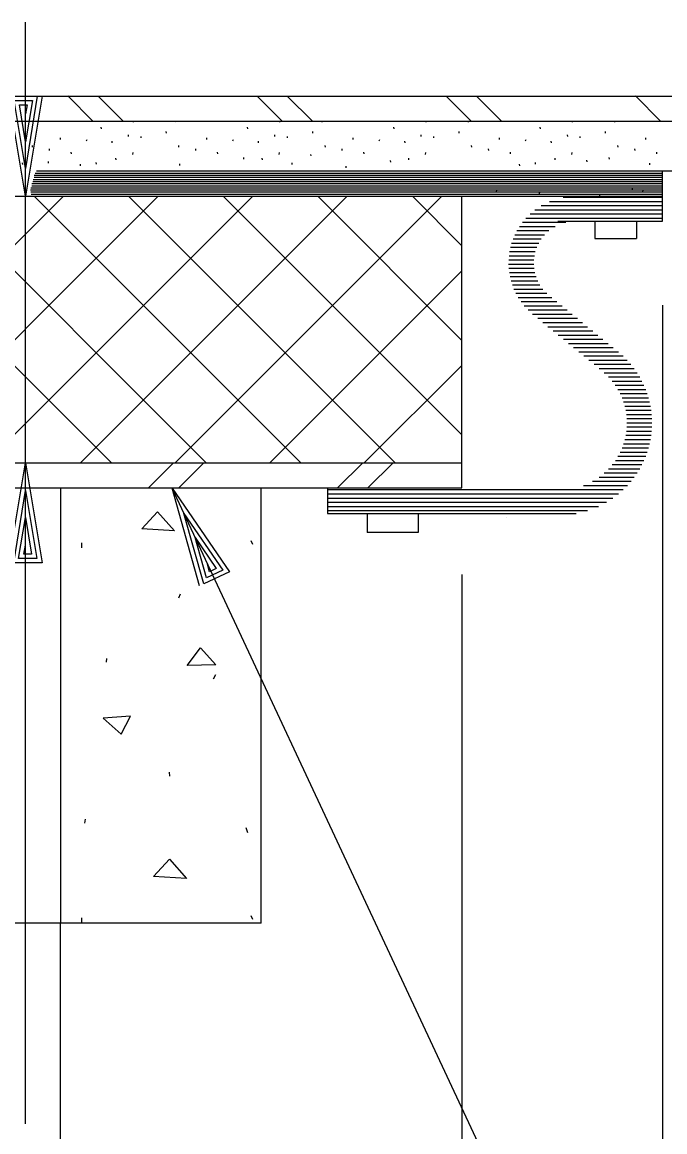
# Model space of a CAD drawing. Extents: x 22411.4 to 22495.4, y 22369.6 to 22415.
# Drawn here: x 22429.864 to 22431.465, y 22389.928 to 22392.694 of the extents above; entities that cross this region are included whole.
import ezdxf

# ---------------------------------------------------------------- set-up
doc = ezdxf.new("R2010")
doc.units = 0
for name, color, linetype in [('Level 1', 7, 'Continuous'), ('Level 2', 7, 'Continuous'), ('Level 7', 7, 'Continuous'), ('Level 8', 7, 'Continuous')]:
    doc.layers.add(name, color=color, linetype=linetype)

msp = doc.modelspace()

# ---------------------------------------------------------------- linework, layer by layer
at = {"layer": 'Level 1'}
for p, q in [((22429.8718, 22392.26), (22429.8718, 22392.6941)), ((22429.8718, 22392.3294), (22429.8718, 22392.3294)), ((22429.8718, 22391.5955), (22429.8718, 22392.26)), ((22429.8718, 22392.26), (22429.8718, 22392.26)), ((22431.2909, 22392.1978), (22431.2909, 22392.1548)), ((22431.3946, 22392.1978), (22431.3946, 22392.1548)), ((22431.2909, 22392.1548), (22431.3946, 22392.1548)), ((22431.4594, 22391.9886), (22431.4594, 22389.3366)), ((22429.8718, 22389.9473), (22429.8718, 22391.5955)), ((22429.8924, 22391.5955), (22429.8924, 22391.5955)), ((22429.8924, 22391.5262), (22429.8924, 22391.5262)), ((22430.1542, 22391.533), (22430.1542, 22391.533)), ((22430.7232, 22391.4692), (22430.7232, 22391.4216)), ((22430.8506, 22391.4692), (22430.8506, 22391.4216)), ((22431.0694, 22391.4599), (22431.0694, 22391.4599)), ((22430.8506, 22391.4216), (22430.7232, 22391.4216)), ((22430.9594, 22391.3175), (22430.9594, 22389.3918)), ((22430.0739, 22391.0988), (22430.0748, 22391.108)), ((22430.0121, 22390.4486), (22430.0121, 22390.4611)), ((22430.4381, 22390.4571), (22430.4346, 22390.4661))]:
    msp.add_line(p, q, dxfattribs=at)
for points in [[(22429.9132, 22392.5094), (22429.8718, 22392.26), (22429.8305, 22392.5094), (22429.9012, 22392.5094), (22429.8718, 22392.3294), (22429.8438, 22392.4987), (22429.8892, 22392.4987), (22429.8718, 22392.396), (22429.8572, 22392.488), (22429.8758, 22392.488), (22429.8718, 22392.4654)], [(22429.8305, 22391.3462), (22429.8718, 22391.5955), (22429.9132, 22391.3462), (22429.8425, 22391.3462), (22429.8718, 22391.5262), (22429.8998, 22391.3568), (22429.8545, 22391.3568), (22429.8718, 22391.4595), (22429.8865, 22391.3675), (22429.8678, 22391.3675), (22429.8718, 22391.3902)]]:
    msp.add_lwpolyline(points, dxfattribs=at)
at = {"layer": 'Level 2'}
for p, q in [((22429.4594, 22392.51), (22434.6418, 22392.51)), ((22429.4594, 22392.4475), (22434.6052, 22392.4475)), ((22430.0609, 22392.4285), (22430.0606, 22392.4326)), ((22430.2232, 22392.4177), (22430.2228, 22392.4218)), ((22430.4257, 22392.4285), (22430.4253, 22392.4326)), ((22430.5879, 22392.4177), (22430.5876, 22392.4218)), ((22430.7904, 22392.4285), (22430.7901, 22392.4326)), ((22430.9527, 22392.4177), (22430.9523, 22392.4218)), ((22431.1552, 22392.4285), (22431.1548, 22392.4326)), ((22431.3174, 22392.4177), (22431.3171, 22392.4218)), ((22429.959, 22392.4013), (22429.9587, 22392.4054)), ((22430.0236, 22392.398), (22430.0254, 22392.4019)), ((22430.0881, 22392.3932), (22430.0878, 22392.3973)), ((22430.1288, 22392.4095), (22430.1285, 22392.4136)), ((22430.1601, 22392.4054), (22430.1598, 22392.4095)), ((22430.3238, 22392.4013), (22430.3234, 22392.4054)), ((22430.3883, 22392.398), (22430.3902, 22392.4019)), ((22430.4528, 22392.3932), (22430.4525, 22392.3973)), ((22430.4936, 22392.4095), (22430.4933, 22392.4136)), ((22430.5248, 22392.4054), (22430.5245, 22392.4095)), ((22430.6885, 22392.4013), (22430.6882, 22392.4054)), ((22430.7531, 22392.398), (22430.7549, 22392.4019)), ((22430.8176, 22392.3932), (22430.8173, 22392.3973)), ((22430.8583, 22392.4095), (22430.858, 22392.4136)), ((22430.8896, 22392.4054), (22430.8893, 22392.4095)), ((22431.0533, 22392.4013), (22431.0529, 22392.4054)), ((22431.1178, 22392.398), (22431.1197, 22392.4019)), ((22431.1823, 22392.3932), (22431.182, 22392.3973)), ((22431.2231, 22392.4095), (22431.2228, 22392.4136)), ((22431.2543, 22392.4054), (22431.254, 22392.4095)), ((22431.418, 22392.4013), (22431.4177, 22392.4054)), ((22429.8897, 22392.3823), (22429.8893, 22392.3864)), ((22429.9318, 22392.3742), (22429.9315, 22392.3783)), ((22429.9862, 22392.366), (22429.9858, 22392.3701)), ((22430.1393, 22392.3644), (22430.14, 22392.3693)), ((22430.2544, 22392.3823), (22430.2541, 22392.3864)), ((22430.2966, 22392.3742), (22430.2963, 22392.3783)), ((22430.3509, 22392.366), (22430.3506, 22392.3701)), ((22430.504, 22392.3644), (22430.5048, 22392.3693)), ((22430.6192, 22392.3823), (22430.6188, 22392.3864)), ((22430.6613, 22392.3742), (22430.661, 22392.3783)), ((22430.7157, 22392.366), (22430.7153, 22392.3701)), ((22430.8688, 22392.3644), (22430.8695, 22392.3693)), ((22430.9839, 22392.3823), (22430.9836, 22392.3864)), ((22431.0261, 22392.3742), (22431.0258, 22392.3783)), ((22431.0804, 22392.366), (22431.0801, 22392.3701)), ((22431.2335, 22392.3644), (22431.2343, 22392.3693)), ((22431.3487, 22392.3823), (22431.3483, 22392.3864)), ((22431.3908, 22392.3742), (22431.3905, 22392.3783)), ((22431.4452, 22392.366), (22431.4448, 22392.3701)), ((22429.865, 22392.3391), (22429.8647, 22392.3432)), ((22429.9293, 22392.343), (22429.9289, 22392.3471)), ((22430.0093, 22392.3361), (22430.0089, 22392.3402)), ((22430.0487, 22392.3402), (22430.0483, 22392.3443)), ((22430.0976, 22392.3511), (22430.0973, 22392.3552)), ((22430.2564, 22392.3372), (22430.2561, 22392.3413)), ((22430.4161, 22392.3528), (22430.4158, 22392.3568)), ((22430.4623, 22392.3511), (22430.462, 22392.3552)), ((22430.5368, 22392.3391), (22430.5365, 22392.3432)), ((22430.5835, 22392.3605), (22430.5832, 22392.3646)), ((22430.7822, 22392.345), (22430.7818, 22392.3491)), ((22430.8271, 22392.3511), (22430.8268, 22392.3552)), ((22431.1035, 22392.3361), (22431.1032, 22392.3402)), ((22431.1429, 22392.3402), (22431.1426, 22392.3443)), ((22431.1918, 22392.3511), (22431.1915, 22392.3552)), ((22431.2714, 22392.3456), (22431.271, 22392.3497)), ((22431.3269, 22392.3523), (22431.3266, 22392.3564)), ((22431.4279, 22392.3388), (22431.4275, 22392.3429)), ((22429.8931, 22392.3126), (22431.4594, 22392.3126)), ((22429.8958, 22392.3178), (22431.4594, 22392.3178)), ((22432.751, 22392.3225), (22429.8992, 22392.3225)), ((22430.6712, 22392.3313), (22430.6708, 22392.3354)), ((22431.4594, 22392.1978), (22431.4594, 22392.3225)), ((22429.8873, 22392.2917), (22431.4594, 22392.2917)), ((22429.8876, 22392.2865), (22431.4594, 22392.2865)), ((22429.89, 22392.297), (22431.4594, 22392.297)), ((22429.891, 22392.3022), (22431.4594, 22392.3022)), ((22429.8931, 22392.3074), (22431.4594, 22392.3074)), ((22427.4571, 22392.2605), (22431.4594, 22392.2605)), ((22429.8845, 22392.2761), (22431.4594, 22392.2761)), ((22429.8849, 22392.2709), (22431.4594, 22392.2709)), ((22429.8855, 22392.2813), (22431.4594, 22392.2813)), ((22429.8859, 22392.2657), (22431.4594, 22392.2657)), ((22430.9594, 22391.533), (22430.9594, 22392.26)), ((22431.0458, 22392.2715), (22431.0462, 22392.2752)), ((22431.1523, 22392.2673), (22431.1548, 22392.2715)), ((22431.3023, 22392.2644), (22431.3019, 22392.2603)), ((22431.3838, 22392.2821), (22431.3835, 22392.278)), ((22431.4106, 22392.2715), (22431.4109, 22392.2752)), ((22431.1983, 22392.1978), (22431.4594, 22392.1978)), ((22429.4799, 22391.5955), (22430.9594, 22391.5955)), ((22429.4799, 22391.533), (22430.9594, 22391.533)), ((22429.9594, 22391.533), (22429.9594, 22390.4475)), ((22430.6248, 22391.5309), (22430.6248, 22391.4692)), ((22430.6248, 22391.4692), (22431.2442, 22391.4692)), ((22429.9594, 22388.5455), (22429.9594, 22390.4475))]:
    msp.add_line(p, q, dxfattribs=at)
for points in [[(22429.8815, 22392.4448), (22429.8813, 22392.4475)], [(22429.9793, 22392.4462), (22429.9792, 22392.4475)], [(22430.1411, 22392.4448), (22430.1409, 22392.4475)], [(22430.2463, 22392.4448), (22430.246, 22392.4475)], [(22430.3441, 22392.4462), (22430.344, 22392.4475)], [(22430.5058, 22392.4448), (22430.5056, 22392.4475)], [(22430.611, 22392.4448), (22430.6108, 22392.4475)], [(22430.7088, 22392.4462), (22430.7087, 22392.4475)], [(22430.8706, 22392.4448), (22430.8704, 22392.4475)], [(22430.9758, 22392.4448), (22430.9755, 22392.4475)], [(22431.0736, 22392.4462), (22431.0735, 22392.4475)], [(22431.2353, 22392.4448), (22431.2351, 22392.4475)], [(22431.3405, 22392.4448), (22431.3403, 22392.4475)], [(22431.4383, 22392.4462), (22431.4382, 22392.4475)], [(22431.212, 22392.2578), (22431.4594, 22392.2578)], [(22431.1569, 22392.237), (22431.4594, 22392.237)], [(22431.1774, 22392.2474), (22431.4594, 22392.2474)], [(22431.1189, 22392.2058), (22431.4594, 22392.2058)], [(22431.1291, 22392.2162), (22431.4594, 22392.2162)], [(22431.1415, 22392.2266), (22431.4594, 22392.2266)], [(22431.0966, 22392.1745), (22431.1764, 22392.1745)], [(22431.1028, 22392.1849), (22431.1917, 22392.1849)], [(22431.1102, 22392.1953), (22431.2184, 22392.1953)], [(22431.0869, 22392.1537), (22431.1571, 22392.1537)], [(22431.0913, 22392.1641), (22431.1655, 22392.1641)], [(22431.0783, 22392.1224), (22431.1423, 22392.1224)], [(22431.0805, 22392.1328), (22431.1458, 22392.1328)], [(22431.0833, 22392.1433), (22431.1507, 22392.1433)], [(22431.0759, 22392.0912), (22431.1384, 22392.0912)], [(22431.076, 22392.1016), (22431.1386, 22392.1016)], [(22431.0768, 22392.112), (22431.1399, 22392.112)], [(22431.0764, 22392.0808), (22431.1392, 22392.0808)], [(22431.0776, 22392.0703), (22431.1411, 22392.0703)], [(22431.0794, 22392.0599), (22431.1441, 22392.0599)], [(22431.0819, 22392.0495), (22431.1483, 22392.0495)], [(22431.0852, 22392.0391), (22431.154, 22392.0391)], [(22431.0892, 22392.0287), (22431.1614, 22392.0287)], [(22431.0941, 22392.0183), (22431.171, 22392.0183)], [(22431.0999, 22392.0078), (22431.1834, 22392.0078)], [(22431.1067, 22391.9974), (22431.1961, 22391.9974)], [(22431.1148, 22391.987), (22431.2089, 22391.987)], [(22431.1242, 22391.9766), (22431.2217, 22391.9766)], [(22431.1356, 22391.9662), (22431.2344, 22391.9662)], [(22431.1483, 22391.9558), (22431.2472, 22391.9558)], [(22431.1611, 22391.9453), (22431.2599, 22391.9453)], [(22431.1738, 22391.9349), (22431.2727, 22391.9349)], [(22431.1866, 22391.9245), (22431.2855, 22391.9245)], [(22431.1994, 22391.9141), (22431.2982, 22391.9141)], [(22431.2122, 22391.9037), (22431.311, 22391.9037)], [(22431.2249, 22391.8933), (22431.3238, 22391.8933)], [(22431.2377, 22391.8828), (22431.3365, 22391.8828)], [(22431.2505, 22391.8724), (22431.3493, 22391.8724)], [(22431.2632, 22391.862), (22431.3612, 22391.862)], [(22431.276, 22391.8516), (22431.3715, 22391.8516)], [(22431.2888, 22391.8412), (22431.3807, 22391.8412)], [(22431.3015, 22391.8308), (22431.3888, 22391.8308)], [(22431.3141, 22391.8203), (22431.396, 22391.8203)], [(22431.3249, 22391.8099), (22431.4024, 22391.8099)], [(22431.334, 22391.7995), (22431.408, 22391.7995)], [(22431.3417, 22391.7891), (22431.413, 22391.7891)], [(22431.3482, 22391.7787), (22431.4174, 22391.7787)], [(22431.3538, 22391.7683), (22431.4212, 22391.7683)], [(22431.3584, 22391.7578), (22431.4244, 22391.7578)], [(22431.3622, 22391.7474), (22431.4271, 22391.7474)], [(22431.3653, 22391.737), (22431.4293, 22391.737)], [(22431.3676, 22391.7266), (22431.431, 22391.7266)], [(22431.3693, 22391.7162), (22431.4322, 22391.7162)], [(22431.3703, 22391.7058), (22431.4329, 22391.7058)], [(22431.3693, 22391.6745), (22431.4322, 22391.6745)], [(22431.3703, 22391.6849), (22431.4329, 22391.6849)], [(22431.3706, 22391.6953), (22431.4331, 22391.6953)], [(22431.3653, 22391.6537), (22431.4293, 22391.6537)], [(22431.3677, 22391.6641), (22431.431, 22391.6641)], [(22431.3539, 22391.6224), (22431.4212, 22391.6224)], [(22431.3585, 22391.6328), (22431.4245, 22391.6328)], [(22431.3623, 22391.6433), (22431.4272, 22391.6433)], [(22431.3418, 22391.6016), (22431.4131, 22391.6016)], [(22431.3483, 22391.612), (22431.4175, 22391.612)], [(22431.3143, 22391.5703), (22431.3961, 22391.5703)], [(22431.3251, 22391.5808), (22431.4025, 22391.5808)], [(22431.3341, 22391.5912), (22431.4081, 22391.5912)], [(22431.2622, 22391.5391), (22431.3717, 22391.5391)], [(22431.2848, 22391.5495), (22431.3808, 22391.5495)], [(22431.3012, 22391.5599), (22431.3889, 22391.5599)], [(22431.6506, 22389.0326), (22431.4055, 22389.0326), (22430.2374, 22391.5323)], [(22430.3055, 22391.2889), (22430.2374, 22391.5323), (22430.3804, 22391.3239), (22430.3164, 22391.294), (22430.2668, 22391.4694), (22430.3638, 22391.3279), (22430.3228, 22391.3087), (22430.295, 22391.409), (22430.3472, 22391.3319), (22430.3303, 22391.324), (22430.3243, 22391.3462)], [(22430.626, 22391.5287), (22431.3613, 22391.5287)], [(22430.626, 22391.5183), (22431.3495, 22391.5183)], [(22430.626, 22391.5078), (22431.3359, 22391.5078)], [(22430.626, 22391.4974), (22431.3196, 22391.4974)], [(22430.626, 22391.487), (22431.2996, 22391.487)], [(22430.626, 22391.4766), (22431.2725, 22391.4766)]]:
    msp.add_lwpolyline(points, dxfattribs=at)
at = {"layer": 'Level 7'}
for q in [(22430.4594, 22391.533), (22429.0219, 22390.4475)]:
    msp.add_line((22430.4594, 22390.4475), q, dxfattribs=at)
at = {"layer": 'Level 8'}
for p, q in [((22430.2374, 22391.5323), (22430.2374, 22391.5323)), ((22430.2668, 22391.4694), (22430.2668, 22391.4694)), ((22430.4381, 22391.3923), (22430.4346, 22391.4013)), ((22430.0121, 22391.3838), (22430.0121, 22391.3963)), ((22430.2539, 22391.2588), (22430.2585, 22391.2686)), ((22430.34, 22391.0571), (22430.3462, 22391.0676)), ((22430.2316, 22390.8144), (22430.2308, 22390.8246)), ((22430.0198, 22390.6976), (22430.0214, 22390.7069)), ((22430.4256, 22390.6728), (22430.4221, 22390.6853))]:
    msp.add_line(p, q, dxfattribs=at)
for points in [[(22430.04, 22392.4475), (22429.9775, 22392.5101)], [(22430.1154, 22392.4475), (22430.0529, 22392.51)], [(22430.5114, 22392.4475), (22430.4489, 22392.51)], [(22430.5868, 22392.4475), (22430.5243, 22392.51)], [(22430.9828, 22392.4475), (22430.9203, 22392.51)], [(22431.0582, 22392.4475), (22430.9957, 22392.51)], [(22431.4542, 22392.4475), (22431.3917, 22392.5101)], [(22429.302, 22391.5955), (22429.9666, 22392.26)], [(22430.0863, 22391.5955), (22429.4217, 22392.26)], [(22429.5377, 22391.5955), (22430.2023, 22392.26)], [(22430.322, 22391.5955), (22429.6574, 22392.2601)], [(22429.7734, 22391.5955), (22430.438, 22392.26)], [(22430.5577, 22391.5955), (22429.8931, 22392.26)], [(22430.0091, 22391.5955), (22430.6737, 22392.26)], [(22430.7934, 22391.5955), (22430.1288, 22392.2601)], [(22430.2448, 22391.5955), (22430.9094, 22392.26)], [(22430.9594, 22391.6652), (22430.3645, 22392.2601)], [(22430.9594, 22391.9009), (22430.6002, 22392.26)], [(22430.9594, 22392.1366), (22430.8359, 22392.26)], [(22430.4805, 22391.5955), (22430.9594, 22392.0743)], [(22430.7162, 22391.5955), (22430.9594, 22391.8386)], [(22430.1784, 22391.533), (22430.2409, 22391.5955)], [(22430.2538, 22391.533), (22430.3163, 22391.5955)], [(22430.6498, 22391.533), (22430.7123, 22391.5955)], [(22430.7252, 22391.533), (22430.7877, 22391.5955)]]:
    msp.add_lwpolyline(points, dxfattribs=at)
for points in [[(22430.1614, 22391.4307), (22430.201, 22391.4736), (22430.2435, 22391.4261)], [(22430.2746, 22391.0901), (22430.3081, 22391.1344), (22430.3458, 22391.0917)], [(22430.0657, 22390.9589), (22430.11, 22390.9193), (22430.1338, 22390.9637)], [(22430.1908, 22390.5642), (22430.2304, 22390.6071), (22430.2729, 22390.5596)]]:
    msp.add_lwpolyline(points, close=True, dxfattribs=at)

doc.saveas('drawing.dxf')
